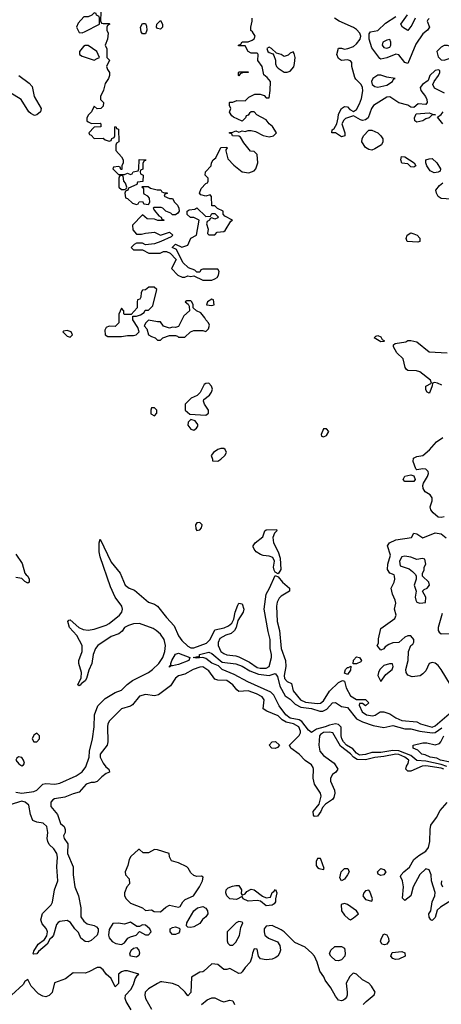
# Model space of a CAD drawing. Header units: inches. Extents: x 2380053 to 2584298, y 380219 to 546618.
# Tile 726 of 788: x 2553556 to 2556352, y 461310 to 467840. Entities that reach past the tile are written whole.
import ezdxf

# ---------------------------------------------------------------- set-up
doc = ezdxf.new("R2010")
doc.units = ezdxf.units.IN
doc.header["$MEASUREMENT"] = 0
doc.layers.add('C5456', color=7, linetype='Continuous')

msp = doc.modelspace()

# ---------------------------------------------------------------- linework, layer by layer
at = {"layer": 'C5456', "color": 2}
for points, elevation in [([(2554050, 467886), (2554034, 467870), (2554010, 467858), (2553982, 467858), (2553943.6, 467816.4), (2553932, 467790), (2553950, 467754), (2553970, 467752), (2553990, 467762), (2554086, 467810), (2554086, 467850), (2554082, 467862), (2554066, 467870), (2554062, 467882)], 34), ([(2554370, 467746), (2554360.4, 467760.4), (2554358, 467790), (2554370, 467814), (2554390, 467814), (2554396.9, 467796.9), (2554398, 467770), (2554390, 467746)], 34), ([(2554490, 467778), (2554470, 467782), (2554462, 467790), (2554466, 467810), (2554490, 467834), (2554502, 467810), (2554502, 467790)], 34), ([(2553990, 467669), (2553978, 467662), (2553952, 467630), (2553952, 467610), (2553970, 467598), (2554050, 467571.3), (2554070, 467582), (2554086, 467590), (2554068, 467630), (2554010, 467668.7)], 34), ([(2555210, 467658), (2555194, 467650), (2555202, 467630), (2555210, 467622), (2555234, 467614), (2555242, 467602), (2555251.3, 467571.3), (2555252, 467548), (2555258, 467530), (2555270, 467518), (2555310, 467491), (2555330, 467491), (2555350, 467498), (2555372.9, 467527.1), (2555379, 467550), (2555382, 467590), (2555376.4, 467616.4), (2555370, 467626), (2555350, 467618), (2555335.3, 467604.7), (2555310, 467595.3), (2555290, 467608.7), (2555258, 467618), (2555226, 467650)], 34), ([(2556010, 467708), (2555990, 467704), (2555962.8, 467690), (2555958.8, 467670), (2555970, 467656), (2555990, 467651), (2556010, 467658), (2556016, 467670), (2556017.2, 467690)], 26), ([(2556370, 467668.7), (2556350, 467658), (2556322, 467630), (2556330, 467594), (2556350, 467574), (2556370, 467572), (2556410, 467584.7), (2556438, 467610), (2556428.7, 467650), (2556419.3, 467659.3), (2556391.6, 467668.4)], 30), ([(2555010, 467468), (2555006, 467470), (2555006, 467490), (2555010, 467494), (2555070, 467494), (2555070, 467488.7), (2555032.7, 467487.3), (2555018, 467482)], 34), ([(2555950, 467472), (2555930, 467471.8), (2555897.3, 467450), (2555887.7, 467430), (2555894, 467410), (2555910, 467396.3), (2555930, 467393), (2555990, 467406), (2556028, 467430), (2556034.6, 467445.4), (2556046, 467450), (2555990, 467458)], 30), ([(2556190, 467161.2), (2556175.3, 467170), (2556174, 467190), (2556185.2, 467214.8), (2556270, 467222), (2556292.7, 467212.7), (2556314, 467210), (2556290, 467208), (2556272, 467190), (2556250, 467182.7), (2556230, 467169.5)], 30), ([(2555890, 466975.1), (2555870, 466979.5), (2555850, 466993.2), (2555825.2, 467030), (2555826, 467050), (2555836, 467070), (2555870, 467106.8), (2555890, 467107.7), (2555930.4, 467090.4), (2555951, 467070), (2555962.8, 467050), (2555964, 467030), (2555954.8, 467010), (2555910, 466983.7)], 30), ([(2556170, 466862), (2556150, 466865.2), (2556130, 466884), (2556089.5, 466889.5), (2556084, 466910), (2556087.3, 466932.7), (2556110, 466931.3), (2556172, 466890), (2556182, 466870)], 30), ([(2556305.2, 466825.2), (2556277.2, 466837.2), (2556255.3, 466870), (2556248.7, 466890), (2556249.2, 466910.8), (2556270, 466918), (2556290, 466918.8), (2556322.8, 466890), (2556346, 466850), (2556343.6, 466836.4), (2556330, 466829)], 30), ([(2554230, 466806), (2554218, 466802), (2554214, 466790), (2554214, 466730), (2554230, 466714), (2554250, 466714), (2554262, 466718), (2554266, 466730), (2554256.4, 466756.4), (2554246, 466770), (2554242, 466802)], 34), ([(2556195.3, 466364.7), (2556126, 466370), (2556119, 466390), (2556125.2, 466410), (2556150, 466426), (2556170, 466421), (2556191.3, 466410), (2556210, 466391.3), (2556210, 466368)], 30), ([(2554447.3, 466067.3), (2554412.7, 466067.3), (2554390, 466048), (2554370, 466046), (2554362, 466030), (2554359.6, 466000.4), (2554352.7, 465987.3), (2554338, 465982), (2554334, 465970), (2554334, 465930), (2554294, 465886), (2554250, 465886), (2554246, 465890), (2554246, 465910), (2554230, 465926), (2554212.7, 465887.3), (2554214, 465830), (2554190, 465806), (2554150, 465808), (2554130, 465798), (2554119.6, 465780.4), (2554122, 465750), (2554139.6, 465739.6), (2554230, 465738), (2554270, 465744.7), (2554310, 465744.7), (2554328.8, 465751.1), (2554348, 465770), (2554339, 465799), (2554306, 465850), (2554306, 465874), (2554330, 465874), (2554356.4, 465883.6), (2554382, 465898), (2554387.3, 465912.7), (2554410, 465914), (2554438, 465942), (2554466, 466050)], 34), ([(2554663.6, 465976.4), (2554654, 465970), (2554672.7, 465952.7), (2554679.6, 465939.6), (2554682, 465910), (2554643.5, 465876.5), (2554610, 465806), (2554590, 465798), (2554570, 465802), (2554550, 465795.3), (2554510, 465808), (2554490, 465835.3), (2554470, 465835.3), (2554410, 465848), (2554392, 465830), (2554382, 465810), (2554398, 465790), (2554411, 465751), (2554430, 465738), (2554454, 465730), (2554470, 465714), (2554490, 465714), (2554506, 465730), (2554550, 465744.7), (2554590, 465744.7), (2554602, 465742), (2554610, 465734), (2554650, 465734), (2554688, 465770), (2554710, 465778.8), (2554770, 465778), (2554790, 465772), (2554808, 465790), (2554814.6, 465814.6), (2554808, 465830), (2554789.1, 465849.1), (2554783.1, 465863.1), (2554756.5, 465896.5), (2554728, 465910), (2554706, 465930), (2554706, 465950), (2554698, 465970), (2554690, 465975.3)], 34), ([(2554830, 465986), (2554802, 465970), (2554794, 465950), (2554830, 465944.7), (2554846, 465950), (2554842, 465982)], 34), ([(2553870, 465778), (2553845.4, 465774.6), (2553842, 465770), (2553870, 465742), (2553890, 465734), (2553906, 465750), (2553898, 465770)], 34), ([(2555950, 465704), (2555906, 465730), (2555918, 465742), (2555930, 465744.7), (2555950, 465736), (2555959.6, 465719.6), (2555974, 465710), (2555970, 465706)], 30), ([(2554810, 465428.7), (2554790, 465428), (2554779.6, 465420.4), (2554751.6, 465368.4), (2554732.7, 465347.3), (2554694, 465330), (2554654, 465290), (2554654, 465250), (2554683.6, 465223.6), (2554790, 465218), (2554808, 465230), (2554808.7, 465250), (2554782, 465290), (2554775.3, 465310), (2554778, 465322), (2554815.3, 465350), (2554828.7, 465370), (2554834, 465390), (2554828.7, 465410)], 34), ([(2554450, 465266), (2554430, 465266), (2554424.7, 465250), (2554426, 465226), (2554450, 465214), (2554466, 465230), (2554466, 465250)], 34), ([(2554690, 465188), (2554672, 465170), (2554671.3, 465150), (2554690, 465124.7), (2554710, 465118), (2554728.8, 465131.1), (2554736.4, 465143.6), (2554736.4, 465156.4), (2554719, 465179)], 34), ([(2555590, 465126), (2555570, 465126), (2555554, 465090), (2555558, 465078), (2555570, 465074), (2555590, 465082), (2555606, 465110)], 34), ([(2554910, 464995.3), (2554890, 464995.3), (2554870, 464988.7), (2554842, 464970), (2554824.7, 464950), (2554834, 464926), (2554834, 464914), (2554870, 464912), (2554890, 464924.7), (2554915.3, 464950), (2554928, 464970), (2554918, 464990)], 34), ([(2556110, 464778), (2556098, 464790), (2556110, 464812), (2556150, 464822), (2556170, 464814), (2556178, 464790), (2556170, 464778)], 30), ([(2554750, 464505.2), (2554730, 464504), (2554720.7, 464490), (2554723.5, 464463.5), (2554730, 464452), (2554750, 464458), (2554762, 464470), (2554765.2, 464490)], 34), ([(2555270, 464166), (2555250, 464175.3), (2555243.7, 464190), (2555239.5, 464210), (2555244.5, 464250), (2555233.8, 464273.8), (2555210, 464282.9), (2555170, 464286), (2555152.5, 464292.5), (2555124, 464310), (2555110, 464328.7), (2555104.8, 464344.8), (2555103.7, 464350), (2555117.2, 464370), (2555169.2, 464410), (2555182, 464450), (2555190, 464456), (2555259.6, 464459.6), (2555262, 464450), (2555245.4, 464434.6), (2555234.8, 464405.2), (2555239.1, 464370), (2555270.8, 464310), (2555282.8, 464270), (2555286.8, 464193.2)], 30), ([(2556110, 464282), (2556090, 464278), (2556074, 464250), (2556078, 464218), (2556138.5, 464198.5), (2556161.4, 464181.4), (2556179.8, 464159.8), (2556184.7, 464150), (2556184.7, 464130), (2556171.3, 464090), (2556184.7, 464050), (2556178.8, 464010), (2556182.8, 463990), (2556190, 463978), (2556210, 463971.3), (2556230, 463972), (2556246, 463974), (2556248, 464010), (2556226, 464050), (2556238, 464062), (2556258, 464070), (2556274, 464090), (2556268, 464110), (2556226, 464150), (2556226, 464170), (2556238, 464190), (2556238, 464210), (2556248, 464230), (2556242, 464262), (2556226, 464266), (2556190, 464261.2), (2556150, 464275.1)], 30), ([(2554570, 463554), (2554562, 463558), (2554550, 463546), (2554550, 463552), (2554559, 463561), (2554557.2, 463570), (2554564.5, 463590), (2554590, 463632), (2554610, 463638), (2554684.7, 463610), (2554678, 463590), (2554610, 463563.6)], 26), ([(2555767.3, 463567.3), (2555770, 463592), (2555790, 463614.8), (2555810, 463611), (2555822, 463590), (2555818, 463582), (2555790, 463568.7)], 30), ([(2555730, 463498), (2555710, 463506), (2555715.3, 463530), (2555730, 463544.7), (2555736.4, 463543.6), (2555752.7, 463552.7), (2555750, 463526)], 30), ([(2556009.1, 463569.1), (2555970, 463556.2), (2555943.8, 463530), (2555934, 463510), (2555931, 463490), (2555950, 463452), (2555983.5, 463496.5), (2556026, 463530), (2556032, 463550), (2556028.7, 463568.7)], 34), ([(2553670, 463108), (2553650, 463095.3), (2553638, 463070), (2553650, 463052), (2553670, 463052), (2553688, 463070), (2553688, 463090)], 34), ([(2555250, 463006), (2555228, 463010), (2555210, 463028), (2555230, 463050.6), (2555252.5, 463052.5), (2555278, 463030), (2555266.4, 463013.6)], 30), ([(2553547.5, 462952.5), (2553536.9, 462943.1), (2553531.3, 462930), (2553550, 462904.7), (2553570, 462891.3), (2553582, 462898), (2553588.7, 462910), (2553582, 462930), (2553570, 462948)], 34), ([(2554450, 462338), (2554410, 462315.3), (2554375.3, 462315.3), (2554350, 462338), (2554343.6, 462336.4), (2554292, 462290), (2554282, 462270), (2554274, 462230), (2554256, 462190), (2554258, 462170), (2554282, 462142), (2554284.7, 462110), (2554266, 462090), (2554251.3, 462050), (2554251.3, 462030), (2554262, 462010), (2554290, 461982), (2554370.9, 461950.9), (2554390, 461932), (2554430, 461938), (2554446.8, 461926.8), (2554490, 461922.8), (2554524.7, 461955.3), (2554550, 461968), (2554610, 461954.8), (2554620.2, 461959.8), (2554637.2, 461990), (2554654, 462006), (2554709, 462030), (2554749, 462090), (2554768.7, 462130), (2554773.2, 462153.2), (2554760.4, 462160.4), (2554730, 462159), (2554710, 462164), (2554690, 462182), (2554673.6, 462213.6), (2554663.1, 462223.1), (2554610, 462249), (2554562, 462262), (2554548.4, 462288.4), (2554546, 462310), (2554470, 462335.3)], 34), ([(2555550, 462278), (2555530, 462278), (2555522, 462258), (2555522.8, 462230), (2555530, 462218), (2555542, 462210), (2555570, 462204.7), (2555574, 462210), (2555553.6, 462273.6)], 34), ([(2555690, 462129.2), (2555679.3, 462150), (2555687.6, 462190), (2555709.8, 462210.2), (2555731.8, 462211.8), (2555740.4, 462190), (2555730, 462169), (2555710, 462139.3)], 30), ([(2555950, 462163.7), (2555933.6, 462173.6), (2555929.2, 462190), (2555950, 462210.8), (2555970, 462204.7), (2555984.7, 462190), (2555970, 462169.3)], 30), ([(2555030, 462034), (2555050, 462042), (2555061.2, 462058.8), (2555090, 462073.4), (2555111, 462070), (2555166.8, 462026.8), (2555190, 462016), (2555218, 462022), (2555230, 462051.3), (2555242, 462058), (2555251.2, 462071.1), (2555262, 462050), (2555251.3, 462010), (2555251.2, 461988.9), (2555243.6, 461976.4), (2555230, 461968.7), (2555190, 461964), (2555153.6, 461993.6), (2555130, 461999.3), (2555070, 461994), (2555038, 462010), (2555030, 462026), (2554994, 462006), (2554950, 462009.6), (2554929.4, 462030), (2554922.7, 462050), (2554925.2, 462070), (2554937.2, 462082.8), (2554966.8, 462093.2), (2554990, 462098.8), (2555010, 462098), (2555026, 462070), (2555024.7, 462044.7)], 30), ([(2555870, 462068), (2555850, 462062), (2555838, 462050), (2555831.3, 462030), (2555850, 462006), (2555890, 461994), (2555895.3, 462010), (2555878, 462058)], 34), ([(2555710, 461979.3), (2555687.7, 461972.3), (2555690.8, 461930), (2555710, 461901), (2555736.9, 461876.9), (2555750, 461871.3), (2555770, 461884.7), (2555802, 461910), (2555789.2, 461930), (2555730, 461972.3)], 34), ([(2554690, 461819), (2554670, 461822), (2554662, 461830), (2554665.2, 461850), (2554710, 461930.7), (2554735.3, 461950), (2554770, 461959.1), (2554790, 461947.3), (2554801.6, 461930), (2554803, 461910), (2554790.5, 461890), (2554768.2, 461871.8), (2554750, 461846.6), (2554710, 461823.7)], 30), ([(2554290, 461855.3), (2554250, 461842), (2554210, 461848), (2554172.7, 461847.3), (2554150, 461806), (2554144, 461770), (2554150, 461752), (2554170, 461726), (2554194.4, 461714.4), (2554230, 461707.7), (2554250, 461718.8), (2554271.9, 461748.1), (2554290, 461758.8), (2554328, 461770), (2554350, 461794), (2554390, 461772), (2554410, 461772), (2554428, 461790), (2554418, 461810), (2554390, 461835.3), (2554370, 461838), (2554350, 461826), (2554332.7, 461827.3)], 34), ([(2555010, 461859), (2554992, 461850), (2554931.3, 461790), (2554931.2, 461731.1), (2554936.9, 461716.9), (2554950, 461702), (2554970, 461702), (2554990, 461722), (2555012.5, 461767.5), (2555021.2, 461818.8), (2555035.3, 461850), (2555030, 461855.3)], 34), ([(2554590, 461773.2), (2554570, 461774), (2554554, 461790), (2554554, 461810), (2554570, 461820.7), (2554590, 461824), (2554614.4, 461814.4), (2554618, 461810), (2554616, 461790), (2554610, 461782)], 30), ([(2555974.4, 461705.6), (2555958, 461710), (2555949.1, 461729.1), (2555954, 461750), (2555970, 461778), (2555990, 461771.3), (2556001, 461750), (2556004.7, 461730), (2555990, 461708.7)], 30), ([(2554330, 461624), (2554290, 461629), (2554285.6, 461645.6), (2554296, 461670), (2554310, 461682), (2554330, 461686.8), (2554346.8, 461670), (2554350.7, 461649.3), (2554346, 461634)], 30), ([(2555670, 461599), (2555650, 461602), (2555618, 461630), (2555610, 461646), (2555618, 461670), (2555646.6, 461693.4), (2555690, 461693.4), (2555710, 461682), (2555714, 461650), (2555710.8, 461630), (2555690, 461606)], 30), ([(2556047.6, 461607.6), (2556030, 461614), (2556017.2, 461630), (2556026.3, 461653.7), (2556090, 461661), (2556110.7, 461650.7), (2556111, 461630), (2556070, 461609.5)], 30)]:
    msp.add_lwpolyline(points, close=True, dxfattribs=dict(at, elevation=elevation))
for points, elevation in [([(2554094, 467890), (2554092.7, 467832.7), (2554098, 467818), (2554110, 467814), (2554150, 467814), (2554154, 467810), (2554138, 467802), (2554134, 467790), (2554134, 467770), (2554142, 467750), (2554138, 467710), (2554122, 467670), (2554132.7, 467647.3), (2554134, 467590), (2554151.3, 467571.3), (2554132, 467530), (2554138, 467510), (2554150.6, 467490.6), (2554151, 467470), (2554144.7, 467450), (2554123.6, 467416.4), (2554111.6, 467371.6), (2554091.3, 467330), (2554092, 467310), (2554112, 467290), (2554110, 467266), (2554094, 467250), (2554069.1, 467249.1), (2554050, 467266), (2554031.3, 467230), (2554012, 467210), (2554002, 467190), (2554002, 467170), (2554010, 467162), (2554031.6, 467151.6), (2554090, 467154), (2554094, 467150), (2554094, 467130), (2554050, 467128), (2554014, 467090), (2554018, 467078), (2554030, 467074), (2554050, 467052), (2554110, 467054), (2554123.6, 467043.6), (2554150, 467034), (2554162, 467038), (2554167.3, 467052.7), (2554182, 467058), (2554186, 467070), (2554186, 467130), (2554192.7, 467132.7), (2554198, 467118), (2554210, 467114), (2554214, 467030), (2554198, 467022), (2554192.7, 467007.3), (2554192.7, 466972.7), (2554231.6, 466931.6), (2554242, 466910), (2554242, 466890), (2554234, 466870), (2554232.7, 466847.3), (2554227.3, 466847.3), (2554222, 466862), (2554210, 466866), (2554178, 466862), (2554174, 466850), (2554210, 466814), (2554250, 466814), (2554270, 466822), (2554290, 466814), (2554302, 466818), (2554308.4, 466831.6), (2554342, 466838), (2554346, 466850), (2554347.3, 466912.7), (2554391.6, 466911.6), (2554390, 466906), (2554378, 466902), (2554372.7, 466887.3), (2554371.6, 466848.4), (2554358, 466842), (2554354, 466830), (2554358, 466818), (2554374, 466810), (2554372.7, 466767.3), (2554338, 466762), (2554332, 466748), (2554278, 466722), (2554274, 466710), (2554258, 466702), (2554254, 466690), (2554258, 466658), (2554270, 466654), (2554303.6, 466623.6), (2554330, 466614), (2554342, 466618), (2554348.4, 466631.6), (2554370, 466634), (2554378, 466618), (2554410, 466614), (2554418, 466630), (2554416.4, 466656.4), (2554406, 466670), (2554382, 466682), (2554378, 466690), (2554378, 466718), (2554366, 466730), (2554370, 466734), (2554407.3, 466732.7), (2554423.6, 466723.6), (2554467.3, 466712.7), (2554491.6, 466711.6), (2554498, 466698), (2554510, 466694), (2554532.7, 466692.7), (2554532.7, 466687.3), (2554518, 466682), (2554514, 466670), (2554550, 466654), (2554570, 466654), (2554582, 466630), (2554602, 466610), (2554612, 466590), (2554614, 466570), (2554603.6, 466556.4), (2554590, 466546), (2554570, 466546), (2554558, 466558), (2554526, 466570), (2554506, 466590), (2554494.6, 466594.6), (2554444.7, 466595.3), (2554442, 466590), (2554450, 466574), (2554479.6, 466539.6), (2554494, 466530), (2554498, 466518), (2554510, 466514), (2554512, 466508), (2554471.2, 466508.9), (2554450, 466518), (2554400.4, 466520.4), (2554370, 466546), (2554303.6, 466476.4), (2554307.1, 466447.1), (2554330, 466418), (2554363.1, 466416.9), (2554390, 466424.7), (2554450, 466431), (2554490, 466411.3), (2554550, 466431), (2554572, 466410), (2554559.8, 466400.2), (2554491.6, 466368.4), (2554450, 466354), (2554390, 466346), (2554370, 466358), (2554330, 466358), (2554314, 466350), (2554294, 466330), (2554310, 466314), (2554370, 466314), (2554411.6, 466291.6), (2554488.4, 466291.6), (2554510, 466302), (2554530, 466302), (2554552.7, 466292.7), (2554594, 466250), (2554562, 466190), (2554605.4, 466145.4), (2554632.7, 466132.7), (2554650, 466132), (2554670, 466142), (2554690, 466138), (2554710, 466142), (2554770, 466112), (2554830, 466112), (2554850, 466122), (2554866, 466130), (2554874.6, 466145.4), (2554878, 466170), (2554870, 466186), (2554770, 466186), (2554758, 466182), (2554750, 466166), (2554730, 466166), (2554718, 466178), (2554674.6, 466194.6), (2554638, 466230), (2554595.3, 466315.3), (2554568, 466330), (2554590, 466352), (2554630, 466332), (2554670, 466344.7), (2554690, 466392), (2554728, 466412), (2554746, 466510), (2554710, 466528), (2554688.4, 466528.4), (2554667.3, 466547.3), (2554666, 466570), (2554680.4, 466579.6), (2554716.4, 466583.6), (2554730, 466592), (2554790, 466534), (2554822, 466538), (2554830, 466554), (2554850, 466554), (2554872.7, 466532.7), (2554870, 466526), (2554850, 466518), (2554830, 466526), (2554818, 466522), (2554814, 466510), (2554798, 466502), (2554794, 466486), (2554804.7, 466450), (2554802, 466422), (2554810, 466414), (2554850, 466414), (2554866, 466430), (2554910, 466436), (2554918.6, 466441.4), (2554956.4, 466503.6), (2554966, 466510), (2554916.4, 466536.4), (2554906, 466550), (2554906, 466570), (2554867.3, 466587.3), (2554850, 466606), (2554830, 466606), (2554827.3, 466667.3), (2554818, 466678), (2554790, 466668.7), (2554758, 466678), (2554748.7, 466688.7), (2554760.2, 466719.8), (2554790, 466754), (2554802, 466758), (2554806, 466770), (2554806, 466790), (2554786, 466810), (2554788, 466830), (2554826, 466870), (2554828.4, 466891.6), (2554838, 466910), (2554856, 466924), (2554890, 466992), (2554930, 466994), (2554932, 466990), (2554922, 466978), (2554922, 466970), (2554936.9, 466916.9), (2554975.3, 466875.3), (2555030, 466832), (2555074.6, 466825.4), (2555110, 466838), (2555122, 466850), (2555134, 466890), (2555130, 466946), (2555110, 466966), (2555087.3, 466967.3), (2555042.7, 467022.7), (2555020.4, 467060.4), (2555008.4, 467068.4), (2554966, 467070), (2554962, 467082), (2554947.3, 467087.3), (2554947.3, 467092.7), (2554970, 467094), (2554990, 467102), (2555010, 467094), (2555030, 467102), (2555050, 467098), (2555070, 467106), (2555090, 467106), (2555118.8, 467098.8), (2555170, 467071.3), (2555210, 467062.8), (2555238, 467070), (2555258, 467090), (2555232.5, 467132.5), (2555209.3, 467149.3), (2555190, 467175.3), (2555128.7, 467208.7), (2555110, 467228), (2555090, 467228), (2555079.6, 467220.4), (2555070, 467206), (2555058, 467202), (2555054, 467190), (2555030, 467168), (2554974.6, 467194.6), (2554963.1, 467203.1), (2554947.3, 467227.3), (2554955.3, 467250), (2554946, 467270), (2554946, 467290), (2554950, 467294), (2554970, 467294), (2554996.4, 467303.6), (2555050, 467302), (2555074.6, 467325.4), (2555114.6, 467345.4), (2555150, 467346), (2555177.3, 467337.3), (2555190, 467322), (2555210, 467322), (2555217.2, 467370), (2555218, 467430), (2555196.5, 467456.5), (2555174.6, 467474.6), (2555164, 467530), (2555135.3, 467570), (2555138, 467610), (2555134.6, 467614.6), (2555130, 467618), (2555090, 467618), (2555070, 467628), (2555050, 467666), (2555006, 467666), (2555006, 467670), (2555022, 467678), (2555030, 467694), (2555070, 467694), (2555096.4, 467703.6), (2555110, 467714), (2555118, 467730), (2555100.4, 467760.4), (2555088.8, 467768.9), (2555088.7, 467790), (2555098, 467830), (2555098, 467850)], 34), ([(2556371.7, 467351.7), (2556305.6, 467385.6), (2556296, 467410), (2556304, 467430), (2556333.2, 467470), (2556342, 467490), (2556342, 467502), (2556330, 467508), (2556310, 467502), (2556276, 467470), (2556264, 467436), (2556226, 467410), (2556210.7, 467390), (2556214.8, 467370), (2556246.8, 467330), (2556254.8, 467310), (2556258, 467290), (2556250, 467278), (2556198, 467282), (2556170, 467258), (2556150, 467259), (2556130, 467273.2), (2556070, 467289.4), (2556010, 467329.3), (2555990, 467326), (2555903, 467270), (2555887.7, 467250), (2555867.3, 467190), (2555850, 467175.1), (2555830, 467172), (2555815.9, 467175.9), (2555770, 467202), (2555716, 467184), (2555705.4, 467174.6), (2555691.3, 467150), (2555711.3, 467088.7), (2555711.3, 467068.7), (2555690, 467064), (2555650, 467088.7), (2555626, 467090), (2555628.7, 467110), (2555642, 467118), (2555658, 467150), (2555668.7, 467190), (2555670, 467214), (2555688.7, 467250), (2555710, 467264.7), (2555730, 467262), (2555745.4, 467245.4), (2555770, 467232), (2555790, 467244.7), (2555810, 467282), (2555822.5, 467317.5), (2555831.6, 467368.4), (2555829.6, 467390), (2555820.9, 467410), (2555784.7, 467444.7), (2555777.6, 467457.6), (2555759.3, 467530), (2555757.2, 467557.2), (2555750, 467568), (2555730, 467572.7), (2555689.3, 467569.3), (2555670, 467582), (2555659.3, 467610), (2555670, 467651.3), (2555689.1, 467650.9), (2555710, 467644), (2555731.9, 467648.1), (2555770, 467663), (2555790, 467679.3), (2555814.3, 467710), (2555817.4, 467730), (2555811.2, 467750), (2555790, 467774), (2555770, 467787.8), (2555675.3, 467830), (2555644, 467850)], 30), ([(2556270, 467849), (2556261.6, 467838.4), (2556257.3, 467830), (2556274, 467790), (2556260.7, 467770), (2556230, 467746.6), (2556182.2, 467677.8), (2556130, 467549.2), (2556110, 467557.2), (2556070, 467606.6), (2556050, 467612.3), (2555990, 467587), (2555950, 467579), (2555943.2, 467583.2), (2555890, 467654), (2555874, 467710), (2555872.9, 467747.1), (2555881.2, 467758.8), (2555930, 467768.2), (2555982, 467818), (2556050, 467861.6)], 26), ([(2556178, 467850), (2556155.9, 467804.1), (2556130, 467768), (2556095.3, 467790), (2556082.7, 467810), (2556127.4, 467872.6)], 22), ([(2553550.7, 467470), (2553619.4, 467419.4), (2553638, 467398), (2553652.4, 467330), (2553699.1, 467250), (2553694, 467230), (2553670, 467209), (2553654.4, 467205.6), (2553630, 467217.2), (2553617.2, 467230), (2553565.2, 467310), (2553490, 467356.2)], 30), ([(2556362, 467150), (2556327.3, 467192.7), (2556350, 467211.3), (2556364, 467230)], 30), ([(2556450, 466648), (2556350, 466654), (2556330, 466668), (2556319, 466690), (2556315.3, 466710), (2556338.6, 466741.4), (2556362, 466758)], 30), ([(2556355.3, 465415.3), (2556326, 465430), (2556306.4, 465433.6), (2556294, 465430), (2556292, 465412), (2556276, 465370), (2556270, 465364), (2556258, 465370), (2556250, 465386), (2556249.3, 465410), (2556286, 465430), (2556279, 465450), (2556210, 465505.1), (2556187.7, 465512.3), (2556130, 465514), (2556120.9, 465520.9), (2556112.9, 465532.9), (2556099, 465590), (2556057.2, 465630), (2556034, 465670), (2556035.3, 465684.7), (2556046.6, 465693.4), (2556116, 465704), (2556130, 465712), (2556148.4, 465711.6), (2556190, 465704.7), (2556270, 465638), (2556390, 465630.6)], 30), ([(2556370, 464543.7), (2556350, 464539.3), (2556330, 464541.2), (2556297.2, 464570), (2556282.7, 464590), (2556278, 464610), (2556291.8, 464650), (2556291.8, 464670), (2556278, 464690), (2556243.7, 464710), (2556231.4, 464731.4), (2556229.2, 464750), (2556233, 464767), (2556259.3, 464810), (2556266, 464830), (2556264.7, 464844.7), (2556250, 464859), (2556230, 464861.2), (2556190, 464855.3), (2556182, 464862), (2556164, 464910), (2556167.3, 464932.7), (2556190, 464944), (2556230, 464950.6), (2556272.7, 464987.3), (2556319.5, 465040.5), (2556362, 465070)], 30), ([(2553530, 462717.1), (2553570, 462710.4), (2553650, 462720.7), (2553670, 462730.8), (2553710, 462771), (2553730, 462774), (2553790, 462770.4), (2553822.3, 462777.7), (2553930, 462826), (2553970, 462851.7), (2553995.2, 462884.8), (2554016.4, 462950), (2554018.5, 462990), (2554039.3, 463070), (2554050.8, 463150), (2554052.8, 463230), (2554073.3, 463290), (2554121.6, 463338.4), (2554190, 463377.6), (2554230, 463394), (2554268.7, 463431.3), (2554303.1, 463456.9), (2554409.2, 463510), (2554436, 463530), (2554478.4, 463570), (2554505.1, 463610), (2554518.9, 463650), (2554522.6, 463690), (2554513.3, 463730), (2554490, 463764.7), (2554461.6, 463790), (2554441.6, 463801.6), (2554350, 463835.3), (2554310, 463834.2), (2554276.5, 463823.5), (2554250.6, 463810), (2554234.9, 463785.1), (2554213, 463767), (2554162.8, 463750), (2554074.8, 463690), (2554058.8, 463670), (2554042.8, 463630), (2554034, 463570), (2554014.4, 463525.6), (2553998.8, 463470), (2553990, 463455.3), (2553963.6, 463436.4), (2553962, 463430), (2553950, 463422), (2553942, 463430), (2553964, 463476), (2553965.2, 463510), (2553949, 463570), (2553949, 463590), (2553969.5, 463650.5), (2553969.6, 463690), (2553935.4, 463755.4), (2553887, 463810), (2553875.3, 463850), (2553881.2, 463858.8), (2553890, 463861), (2553948.2, 463808.2), (2553975.8, 463795.8), (2554010, 463792), (2554050, 463797.6), (2554130, 463824.2), (2554150, 463836), (2554218, 463890), (2554232.7, 463910), (2554237.2, 463930), (2554232.3, 463950), (2554189.4, 464010), (2554158.3, 464078.3), (2554090, 464278), (2554083.7, 464310), (2554082, 464370), (2554090, 464394), (2554162.8, 464242.8), (2554222.4, 464170), (2554255.5, 464090), (2554282.8, 464070), (2554316.3, 464056.3), (2554410, 463976.3), (2554450, 463963.8), (2554470, 463950.6), (2554530, 463874.9), (2554580.9, 463820.9), (2554610, 463753.4), (2554630, 463722.4), (2554670, 463686.4), (2554690, 463675.5), (2554710, 463674.9), (2554794.4, 463705.6), (2554819.7, 463730), (2554850, 463794.8), (2554912.8, 463807.2), (2554939.8, 463820.2), (2554962.4, 463837.6), (2554975.5, 463864.5), (2554983.6, 463910), (2555002, 463958), (2555010, 463971), (2555030, 463966), (2555041.6, 463930), (2555037.1, 463910), (2555003.4, 463856.6), (2554990.4, 463810), (2554979.3, 463790), (2554957.3, 463770), (2554922.3, 463757.7), (2554884, 463735.9), (2554872.9, 463710), (2554871.5, 463690), (2554890, 463650.4), (2554910, 463637), (2554930, 463627.6), (2554990, 463620.8), (2555010, 463614), (2555080, 463580), (2555130, 463544.7), (2555150, 463539.6), (2555190, 463540.3), (2555209.4, 463550), (2555225.1, 463610), (2555225.7, 463630), (2555216, 463670), (2555217.4, 463730), (2555202.5, 463782.5), (2555176.2, 463930), (2555189.6, 464030), (2555213, 464070), (2555250, 464154), (2555270, 464146), (2555298.8, 464110), (2555344.7, 464070), (2555344.7, 464050), (2555290, 464017), (2555276.9, 464003.1), (2555263.4, 463976.6), (2555258.7, 463950), (2555263.1, 463850), (2555279.5, 463790), (2555288.9, 463670), (2555317.6, 463590), (2555320.4, 463550), (2555309.3, 463490.7), (2555311.7, 463471.7), (2555330, 463450.4), (2555358, 463438), (2555369.1, 463390), (2555418.7, 463330), (2555450, 463314.7), (2555530, 463304.4), (2555550, 463307.4), (2555570, 463323.8), (2555610, 463387.7), (2555670, 463444), (2555696.9, 463456.9), (2555710, 463454), (2555720.7, 463410), (2555750, 463356), (2555790, 463332), (2555850, 463331), (2555872, 463310), (2555850, 463288.7), (2555830, 463306), (2555810, 463306), (2555806.4, 463293.6), (2555827.3, 463250), (2555856, 463230), (2555896.2, 463223.8), (2555912.9, 463227.1), (2555946, 463250), (2555970, 463250.8), (2556010, 463236), (2556050.7, 463210), (2556090, 463192), (2556190, 463184.2), (2556214, 463170), (2556290, 463149.2), (2556310, 463156.5), (2556418.3, 463250)], 30), ([(2556413.3, 463430), (2556350.8, 463530.8), (2556330, 463556.2), (2556310, 463571.8), (2556290, 463577), (2556270.5, 463569.5), (2556250, 463521.2), (2556230, 463501.2), (2556210.5, 463489.5), (2556157.5, 463482.5), (2556130, 463492.7), (2556119.6, 463510), (2556115.6, 463530), (2556132.7, 463590), (2556134, 463650), (2556148.7, 463690), (2556162, 463698), (2556168.8, 463711.1), (2556169, 463730), (2556150, 463753.2), (2556130, 463754), (2556110, 463745.2), (2556070.6, 463709.4), (2556030, 463706.6), (2556003.4, 463696.6), (2555978.8, 463681.2), (2555970, 463668), (2555950, 463658), (2555926, 463690), (2555935.3, 463704.7), (2555934.6, 463734.6), (2555950, 463802), (2556044, 463870), (2556052.7, 463890), (2556040.9, 463930), (2556049.3, 463970), (2556046.6, 463990), (2556028.7, 464030), (2556018, 464070), (2556039.3, 464110), (2556044, 464130), (2556042, 464150), (2556038, 464158), (2556010, 464168.7), (2555994, 464194), (2555996, 464230), (2556014, 464290), (2555994, 464350), (2556009, 464370), (2556050, 464390.5), (2556152.9, 464407.1), (2556170, 464434), (2556190, 464431.3), (2556230, 464404.7), (2556310, 464436), (2556350, 464431), (2556384, 464404)], 30), ([(2553530, 464294.8), (2553573.3, 464233.3), (2553590.5, 464170.5), (2553598, 464158), (2553610.7, 464150), (2553618.8, 464130), (2553618, 464110), (2553610, 464104), (2553590, 464115.3), (2553570, 464135.3), (2553530, 464141.2)], 30), ([(2556358, 463902), (2556330.7, 463810), (2556330.8, 463790), (2556337.3, 463777.3), (2556350, 463766.8), (2556432, 463770)], 30), ([(2556388.4, 462888.4), (2556350, 462901.7), (2556250, 462921.9), (2556190, 462927.1), (2556150, 462960.7), (2556070, 462991.2), (2556030, 462993), (2555950, 462980.2), (2555890, 462980.8), (2555850, 462966.2), (2555810, 462962), (2555790, 462975.1), (2555764.3, 463004.3), (2555723.5, 463030), (2555702.8, 463050), (2555692, 463070), (2555688, 463090), (2555688.4, 463148.4), (2555670, 463166), (2555649.7, 463169.7), (2555610, 463162.4), (2555582, 463150), (2555524.9, 463135), (2555490, 463114), (2555470, 463129.3), (2555426.6, 463186.6), (2555410, 463196), (2555350, 463208.1), (2555319.7, 463230), (2555275.6, 463290), (2555241.2, 463361.2), (2555220.7, 463380.7), (2555069.2, 463450), (2554977.8, 463497.8), (2554899, 463530), (2554874.5, 463554.5), (2554830, 463573.6), (2554790, 463602.9), (2554770, 463609.6), (2554726.3, 463606.3), (2554706, 463610), (2554736.9, 463616.9), (2554747.3, 463612.7), (2554749, 463630), (2554810, 463644.9), (2554830, 463637.1), (2554899.3, 463579.3), (2554990, 463568.2), (2555030, 463553.1), (2555082.4, 463522.4), (2555140.2, 463500.2), (2555210, 463490.3), (2555250, 463504), (2555264.4, 463484.4), (2555279.9, 463419.9), (2555316.4, 463356.4), (2555350, 463333), (2555381.8, 463301.8), (2555420.2, 463280.2), (2555490, 463271.2), (2555546.5, 463253.5), (2555565.7, 463254.3), (2555592.1, 463267.9), (2555630, 463310.4), (2555650, 463312), (2555690, 463285.5), (2555730, 463278.4), (2555790, 463203.1), (2555830, 463183.1), (2555899.4, 463159.4), (2555970, 463146.3), (2556030, 463160.3), (2556110, 463137.8), (2556150, 463137.8), (2556210, 463121.7), (2556290.2, 463110.2), (2556310, 463113.2), (2556355.3, 463144.7)], 26), ([(2556367.6, 462870), (2556350, 462876.1), (2556250, 462892.9), (2556224, 462890), (2556150, 462857.6), (2556130, 462857.2), (2556117.2, 462870), (2556120.7, 462890), (2556132.2, 462907.8), (2556137.2, 462930), (2556109.7, 462950), (2556070, 462966.8), (2556050, 462969.8), (2555970, 462952.7), (2555910, 462947.4), (2555850, 462931.5), (2555793.9, 462933.9), (2555769.1, 462949.1), (2555750, 462970.9), (2555682.9, 463022.9), (2555631.2, 463111.2), (2555610, 463115.4), (2555570, 463113.2), (2555550, 463100.5), (2555542.9, 463090), (2555538.6, 463030), (2555546.5, 462990), (2555570, 462959.5), (2555641.6, 462910), (2555664.7, 462870), (2555652, 462850), (2555630, 462835.3), (2555616, 462810), (2555617.3, 462790), (2555642.4, 462730), (2555644.9, 462710), (2555638.3, 462681.7), (2555630.4, 462669.6), (2555583.1, 462636.9), (2555563.8, 462616.2), (2555551.8, 462588.2), (2555530, 462557.2), (2555510, 462555.3), (2555503.7, 462563.7), (2555502.9, 462590), (2555541.6, 462638.4), (2555555.1, 462690), (2555549.6, 462710), (2555511.2, 462770), (2555501.3, 462810), (2555504.5, 462870), (2555501.2, 462881.2), (2555490, 462898), (2555447.8, 462927.8), (2555409.6, 462969.6), (2555353.2, 463010), (2555344, 463030), (2555410, 463094), (2555417.4, 463110), (2555417.2, 463122.8), (2555407.8, 463150), (2555372.3, 463170), (2555322, 463182), (2555297.3, 463197.3), (2555270, 463222.4), (2555193.6, 463253.6), (2555169.4, 463269.4), (2555177.6, 463330), (2555162.7, 463350), (2555125.2, 463370), (2555070.6, 463389.4), (2555010, 463385.2), (2554995.6, 463395.6), (2554969.3, 463430), (2554930, 463456.9), (2554870, 463460.7), (2554850, 463466), (2554810, 463522), (2554770, 463547.3), (2554750, 463547), (2554706, 463530), (2554650, 463499.5), (2554610, 463489.2), (2554590, 463473.2), (2554556.7, 463423.3), (2554477, 463363), (2554450, 463355.6), (2554390, 463365.1), (2554350, 463354.7), (2554303.4, 463296.6), (2554290, 463286.6), (2554230, 463269.7), (2554152.4, 463190), (2554141.1, 463170), (2554138, 463150), (2554140.3, 463050), (2554134.9, 463030), (2554088.8, 462970), (2554090.5, 462950), (2554110.4, 462910), (2554126.1, 462886.1), (2554146.8, 462870), (2554152, 462850), (2554130, 462840.9), (2554101.1, 462818.9), (2554070, 462787.3), (2554050, 462781.3), (2554030, 462781.7), (2553997.1, 462770), (2553950, 462716.2), (2553910, 462706), (2553855.8, 462684.2), (2553787.5, 462672.5), (2553774.6, 462665.4), (2553761.6, 462650), (2553762.6, 462622.6), (2553806, 462570), (2553827.3, 462510), (2553850.3, 462490.3), (2553858, 462470), (2553858, 462450), (2553847.1, 462427.1), (2553850.8, 462410), (2553875.6, 462375.6), (2553873, 462310), (2553910, 462222), (2553910.4, 462170), (2553921.1, 462090), (2553946.4, 462030), (2553960.4, 461950), (2553962, 461890), (2553980.7, 461860.7), (2554003.7, 461843.7), (2554050, 461833.4), (2554064.9, 461824.9), (2554075.6, 461810), (2554076.5, 461790), (2554070, 461769.5), (2554030, 461733.2), (2554010, 461725.2), (2553990, 461727), (2553961.2, 461750), (2553945.6, 461785.6), (2553922, 461810), (2553893.2, 461853.2), (2553870, 461865.2), (2553821.4, 461858.6), (2553810, 461854), (2553800.4, 461839.6), (2553779.1, 461770), (2553770, 461754), (2553756.8, 461743.2), (2553738, 461710), (2553679.8, 461660.2), (2553670, 461646), (2553650, 461642), (2553646, 461646), (2553650, 461662), (2553679.3, 461710), (2553719.6, 461740.4), (2553736, 461764), (2553740.9, 461790), (2553738.4, 461798.4), (2553732.1, 461812.1), (2553704.2, 461844.2), (2553697, 461870), (2553706.3, 461913.7), (2553763.7, 461970), (2553772.9, 461987.1), (2553786, 462070), (2553809.7, 462130), (2553802.6, 462222.6), (2553806.5, 462286.5), (2553802.9, 462310), (2553781.6, 462341.6), (2553752.3, 462370), (2553741.6, 462390), (2553738.7, 462410), (2553742.9, 462450), (2553735.1, 462490), (2553711.2, 462511.2), (2553670, 462518), (2553643.7, 462530), (2553628.2, 462568.2), (2553617.2, 462630), (2553591.7, 462651.7), (2553570, 462658), (2553490, 462634)], 30), ([(2556410, 462916.9), (2556345.2, 462930), (2556321.7, 462941.7), (2556278, 462950), (2556245.4, 462965.4), (2556222, 462970), (2556195.3, 462995.3), (2556166, 463010), (2556166, 463030), (2556230, 463044.7), (2556256.4, 463043.6), (2556310, 463030.7), (2556339.5, 463040.5), (2556349.5, 463050.5), (2556369.4, 463090)], 22), ([(2556434, 462010), (2556346.4, 461953.6), (2556325.1, 461934.9), (2556310, 461885.2), (2556290, 461866), (2556282, 461870), (2556270, 461888), (2556269.6, 461910), (2556281.2, 461930), (2556291.8, 461990), (2556308, 462030), (2556311.2, 462051.2), (2556287.3, 462130), (2556285.2, 462170), (2556270, 462202), (2556250, 462208.7), (2556208.4, 462171.6), (2556164, 462090), (2556150.6, 462030), (2556110, 461998), (2556095.3, 462015.3), (2556101.2, 462090), (2556093.2, 462130), (2556082, 462158), (2556086, 462170), (2556104, 462190), (2556141.2, 462218.8), (2556169.7, 462270.3), (2556202.2, 462297.8), (2556250, 462324.9), (2556267.3, 462350), (2556276.2, 462390), (2556277, 462470), (2556281.7, 462498.3), (2556320.7, 462550), (2556343.5, 462596.5), (2556390, 462648.4)], 30), ([(2556352, 462130), (2556350.3, 462110), (2556359.3, 462090)], 30), ([(2555834, 461310), (2555852.3, 461330), (2555906.8, 461373.2), (2555912.7, 461390), (2555889.5, 461430), (2555870, 461449.5), (2555830, 461472.3), (2555790, 461509.2), (2555770, 461517.2), (2555764.9, 461515.1), (2555744.1, 461495.9), (2555720.5, 461450), (2555728, 461390), (2555727.7, 461370), (2555722, 461358), (2555714.4, 461345.6), (2555702.5, 461337.5), (2555690, 461332.7), (2555670, 461337.2), (2555650, 461364), (2555619.7, 461419.7), (2555580.9, 461470), (2555571.8, 461491.8), (2555546, 461530), (2555529.5, 461590), (2555510, 461629), (2555493.2, 461650), (2555449.3, 461689.3), (2555380.1, 461720.1), (2555309.2, 461790), (2555290, 461803.7), (2555230, 461832.7), (2555191.2, 461828.9), (2555178, 461810), (2555176, 461790), (2555181, 461770), (2555206, 461750), (2555264.4, 461724.4), (2555281.3, 461701.3), (2555284.6, 461670), (2555279.6, 461650), (2555266.7, 461630), (2555250, 461617.7), (2555230, 461609.7), (2555190, 461605.7), (2555152, 461612), (2555139, 461630), (2555130, 461675.3), (2555110, 461678), (2555098.8, 461650), (2555096, 461624), (2555084.7, 461590), (2555050, 461555.3), (2555030, 461526), (2555022, 461518), (2555010, 461515.3), (2554950, 461548.7), (2554930, 461542), (2554910, 461542), (2554870, 461575.3), (2554830, 461579), (2554778, 461530), (2554770, 461525.2), (2554750, 461524), (2554696, 461490), (2554690.4, 461389.6), (2554670, 461366), (2554654, 461390), (2554610, 461433.2), (2554570, 461449), (2554498.6, 461458.6), (2554490, 461459.3), (2554470, 461449.3), (2554410, 461414), (2554388.4, 461390), (2554386.4, 461370), (2554390.4, 461350), (2554430, 461277.3)], 34), ([(2554294, 461274), (2554262, 461330), (2554255.3, 461350), (2554258, 461370), (2554292.5, 461407.5), (2554310, 461442), (2554321.5, 461478.5), (2554336.4, 461503.6), (2554346, 461510), (2554270, 461532), (2554250, 461532), (2554230, 461525.2), (2554211, 461510), (2554211.2, 461448.9), (2554190, 461426), (2554162, 461482), (2554129.2, 461509.2), (2554110, 461538), (2554090, 461554), (2554070, 461554), (2554014.7, 461525.3), (2553990, 461517.4), (2553910, 461519.5), (2553860.3, 461479.7), (2553787.3, 461452.7), (2553770.3, 461389.7), (2553751.4, 461368.6), (2553730, 461361), (2553710, 461363.5), (2553680.8, 461380.8), (2553632.3, 461430), (2553610, 461474), (2553590, 461462), (2553578.8, 461441.2), (2553501, 461370)], 34), ([(2554762, 461310), (2554799.3, 461340.7), (2554830, 461354), (2554850, 461353.4), (2554890, 461333), (2554910, 461327.7), (2554950, 461338), (2554970, 461334), (2554981, 461310)], 34)]:
    msp.add_lwpolyline(points, dxfattribs=dict(at, elevation=elevation))

doc.saveas('drawing.dxf')
